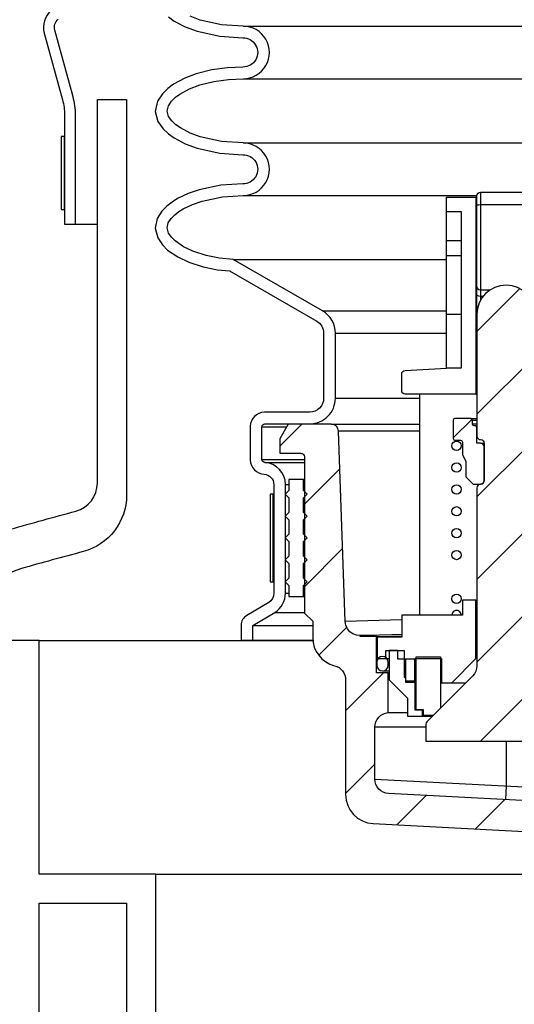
# Model space of a CAD drawing. Extents: x -169 to 7270, y -140 to 2984.
# Tile 555 of 656: x 6798.29 to 6802.52, y 401.59 to 410.02. Entities that reach past the tile are written whole.
import ezdxf

# ---------------------------------------------------------------- set-up
doc = ezdxf.new("R2010")
doc.units = 0
doc.header["$MEASUREMENT"] = 0
doc.header["$PDSIZE"] = 1
doc.layers.get('DEFPOINTS').update_dxf_attribs({"linetype": 'CONTINUOUS'})
for name, color, linetype in [('DIM', 3, 'CONTINUOUS'), ('FRP-SUMP', 2, 'CONTINUOUS'), ('MULTI-PORT-SHROUD', 1, 'CONTINUOUS'), ('MULTI-PORT-SPILL-BUCKET', 1, 'CONTINUOUS'), ('MULTI-PORT-SPILL-BUCKET-HATCH', 7, 'CONTINUOUS'), ('MULTI-PORT-SPILL-BUCKET-SHROUD', 1, 'CONTINUOUS'), ('PEAGRAVEL-HATCH', 3, 'CONTINUOUS')]:
    doc.layers.add(name, color=color, linetype=linetype)
doc.styles.add('SIMPLEX', font='simplex')
doc.dimstyles.new('DIM64', dxfattribs={"dimscale": 64, "dimtxt": 0.09375, "dimasz": 0.09375, "dimexe": 0.0625, "dimexo": 0.0625, "dimgap": 0.046875, "dimtad": 1, "dimdec": 4, "dimzin": 3, "dimdsep": 46, "dimlunit": 4, "dimtxsty": 'SIMPLEX', "dimcen": 0, "dimclrd": 256, "dimclre": 256, "dimclrt": 256, "dimadec": 0, "dimazin": 0, "dimtfac": 1, "dimtdec": 4, "dimtmove": 0, "dimatfit": 3, "dimfxl": 1, "dimfrac": 2, "dimtolj": 1, "dimtzin": 0, "dimarcsym": 0})
pattern_1 = [(45, (-1031.51055, -784.51195), (-0.35355339, 0.35355339), [])]

# ---------------------------------------------------------------- blocks, each defined once
blk = doc.blocks.new('*D54')
at = {"layer": 'DEFPOINTS', "color": 0, "transparency": 16777216}
for p in [(7015.6943, 414.2886), (6391.6943, 410.0074), (6391.6943, 136.5159)]:
    blk.add_point(p, dxfattribs=at)
at = {"layer": 'DIM', "lineweight": -2, "transparency": 16777216}
for p, q in [((7015.6943, 410.2886), (7015.6943, 132.5159)), ((6391.6943, 406.0074), (6391.6943, 132.5159)), ((7009.6943, 136.5159), (6397.6943, 136.5159))]:
    blk.add_line(p, q, dxfattribs=at)
at = {"layer": 'DIM', "transparency": 16777216}
for points in [[(6397.6943, 137.5159), (6397.6943, 135.5159), (6391.6943, 136.5159)], [(7009.6943, 137.5159), (7009.6943, 135.5159), (7015.6943, 136.5159)]]:
    blk.add_solid(points, dxfattribs=at)
at = {"layer": 'DIM', "transparency": 16777216, "insert": (6703.6943, 144.0873), "char_height": 6, "attachment_point": 5, "style": 'SIMPLEX'}
blk.add_mtext('\\A1;52\'-0" (F.V. TANK SLAB)', dxfattribs=at)

msp = doc.modelspace()

# ---------------------------------------------------------------- hatches: boundary and pattern name
at = {"layer": 'MULTI-PORT-SPILL-BUCKET-HATCH', "linetype": 'Continuous'}
h = msp.add_hatch(dxfattribs=at)
h.set_pattern_fill('LINE', color=256, scale=4, angle=45, style=0)
h.set_pattern_definition(pattern_1)
edge = h.paths.add_edge_path()
edge.add_line((6802.2018, 407.49547), (6802.2018, 406.45323))
edge.add_arc((6802.23305, 406.45323), 0.03125, 180, 270.325228)
edge.add_arc((6802.23341, 406.39073), 0.03125, 0, 90.325228, ccw=False)
edge.add_line((6802.26466, 406.39073), (6802.26466, 406.07255))
edge.add_arc((6802.23341, 406.07255), 0.03125, 269.674772, 360, ccw=False)
edge.add_arc((6802.23305, 406.01005), 0.03125, 89.674772, 180)
edge.add_line((6802.2018, 406.01005), (6802.2018, 404.48764))
edge.add_arc((6802.0768, 404.48764), 0.125, -45.000035, 0, ccw=False)
edge.add_line((6802.16519, 404.39925), (6801.77417, 404.00823))
edge.add_arc((6801.79627, 403.98613), 0.03125, 134.999965, 180)
edge.add_line((6801.76502, 403.98613), (6801.76502, 403.84248))
edge.add_line((6801.76502, 403.84248), (6803.13929, 403.84248))
edge.add_line((6803.13929, 403.84248), (6803.13929, 403.98613))
edge.add_arc((6803.10804, 403.98613), 0.03125, 360, 405.000035)
edge.add_line((6803.13013, 404.00823), (6802.73912, 404.39925))
edge.add_arc((6802.82751, 404.48764), 0.125, 180, 225.000035, ccw=False)
edge.add_line((6802.70251, 404.48764), (6802.70251, 406.01005))
edge.add_arc((6802.67126, 406.01005), 0.03125, 0, 90.325228)
edge.add_arc((6802.6709, 406.07255), 0.03125, 180, 270.325228, ccw=False)
edge.add_line((6802.63965, 406.07255), (6802.63965, 406.39073))
edge.add_arc((6802.6709, 406.39073), 0.03125, 89.674772, 180, ccw=False)
edge.add_arc((6802.67126, 406.45323), 0.03125, 269.674772, 360)
edge.add_line((6802.70251, 406.45323), (6802.70251, 406.5729))
edge.add_line((6802.70251, 406.5729), (6802.60236, 406.5729))
edge.add_line((6802.60236, 406.5729), (6802.60236, 406.82219))
edge.add_line((6802.60236, 406.82219), (6802.70251, 406.82219))
edge.add_line((6802.70251, 406.82219), (6802.70251, 407.49547))
edge.add_arc((6802.45215, 407.4944), 0.25035, 0.244157, 179.755843)
h = msp.add_hatch(dxfattribs=at)
h.set_pattern_fill('LINE', color=256, scale=4, angle=45, style=0)
h.set_pattern_definition(pattern_1)
edge = h.paths.add_edge_path()
edge.add_line((6802.23341, 406.39073), (6802.2018, 406.39073))
edge.add_line((6802.2018, 406.39073), (6802.2018, 406.52531))
edge.add_arc((6802.18618, 406.52531), 0.01562, 0, 90)
edge.add_line((6802.18618, 406.54094), (6802.17908, 406.54094))
edge.add_arc((6802.17908, 406.55656), 0.01562, 180, 270, ccw=False)
edge.add_line((6802.16345, 406.55656), (6802.16345, 406.58817))
edge.add_arc((6802.14783, 406.58817), 0.01562, 0, 90)
edge.add_line((6802.14783, 406.60379), (6802.01502, 406.60379))
edge.add_arc((6802.01502, 406.58817), 0.01562, 90, 180)
edge.add_line((6801.99939, 406.58817), (6801.99939, 406.43192))
edge.add_arc((6802.01502, 406.43192), 0.01562, 180, 270)
edge.add_line((6802.01502, 406.4163), (6802.06154, 406.4163))
edge.add_arc((6802.06154, 406.40067), 0.01562, 0, 90, ccw=False)
edge.add_line((6802.07716, 406.40067), (6802.07716, 406.29165))
edge.add_line((6802.07716, 406.29165), (6802.10805, 406.23732))
edge.add_line((6802.10805, 406.23732), (6802.10805, 406.10416))
edge.add_line((6802.10805, 406.10416), (6802.17091, 406.0413))
edge.add_line((6802.17091, 406.0413), (6802.23341, 406.0413))
edge.add_arc((6802.23341, 406.07255), 0.03125, 270, 360)
edge.add_line((6802.26466, 406.07255), (6802.26466, 406.35948))
edge.add_arc((6802.23341, 406.35948), 0.03125, 0, 90)
h = msp.add_hatch(dxfattribs=at)
h.set_pattern_fill('LINE', color=256, scale=4, angle=45, style=0)
h.set_pattern_definition(pattern_1)
edge = h.paths.add_edge_path()
edge.add_arc((6804.29558, 402.993), 0.125, 180, 270, ccw=False)
edge.add_line((6804.17058, 402.993), (6804.17058, 403.25223))
edge.add_line((6804.17058, 403.25223), (6801.44573, 403.39289))
edge.add_arc((6801.45217, 403.51773), 0.125, 180, 267.044976, ccw=False)
edge.add_line((6801.32717, 403.51773), (6801.32717, 403.96143))
edge.add_arc((6801.45217, 403.96143), 0.125, 94.525391, 180, ccw=False)
edge.add_line((6801.44231, 404.08605), (6801.44223, 404.42521))
edge.add_line((6801.44223, 404.42521), (6801.34102, 404.42521))
edge.add_line((6801.34102, 404.42521), (6801.34102, 404.73841))
edge.add_line((6801.34102, 404.73841), (6801.20253, 404.73841))
edge.add_line((6801.20253, 404.73841), (6801.20253, 404.74374))
edge.add_line((6801.20253, 404.74374), (6801.20253, 404.7448))
edge.add_line((6801.20253, 404.7448), (6801.1695, 404.748))
edge.add_line((6801.1695, 404.748), (6801.13968, 404.75972))
edge.add_line((6801.13968, 404.75972), (6801.11304, 404.77783))
edge.add_line((6801.11304, 404.77783), (6801.0928, 404.8034))
edge.add_line((6801.0928, 404.8034), (6801.07895, 404.83323))
edge.add_line((6801.07895, 404.83323), (6801.07363, 404.86519))
edge.add_line((6801.07363, 404.86519), (6801.01719, 406.49445))
edge.add_arc((6800.95452, 406.49207), 0.06272, 2.173434, 90.189466)
edge.add_line((6800.95431, 406.55479), (6800.58677, 406.55479))
edge.add_line((6800.58677, 406.55479), (6800.51433, 406.43015))
edge.add_line((6800.51433, 406.43015), (6800.51433, 406.3055))
edge.add_line((6800.51433, 406.3055), (6800.69401, 406.3055))
edge.add_arc((6800.69366, 406.2739), 0.03161, -0.643124, 89.356876, ccw=False)
edge.add_line((6800.72526, 406.27354), (6800.72526, 404.93763))
edge.add_line((6800.72526, 404.93763), (6800.79558, 404.86732))
edge.add_line((6800.79558, 404.86732), (6800.79558, 404.72882))
edge.add_arc((6801.04486, 404.72882), 0.24929, 180, 255.438151)
edge.add_arc((6800.95215, 404.36655), 0.12467, -0.457939, 76.061689, ccw=False)
edge.add_line((6801.07682, 404.36555), (6801.07682, 403.38586))
edge.add_arc((6801.32682, 403.38586), 0.25, 180, 266.995515)
edge.add_line((6801.31372, 403.1362), (6803.6275, 403.01476))
edge.add_arc((6803.6144, 402.7651), 0.25, 1.999992, 86.995515, ccw=False)
edge.add_line((6803.86424, 402.77383), (6803.88512, 402.17614))
edge.add_arc((6804.01004, 402.1805), 0.125, 182, 270)
edge.add_line((6804.01004, 402.0555), (6804.19088, 402.0555))
edge.add_line((6804.19088, 402.0555), (6804.29373, 402.15836))
edge.add_line((6804.29373, 402.15836), (6804.31583, 402.868))
at = {"layer": 'PEAGRAVEL-HATCH'}
h = msp.add_hatch(dxfattribs=at)
h.set_pattern_fill('AR-SAND', color=256, scale=7.5, style=0)
h.set_pattern_definition([(37.5, (6790.485, 403.73), (-0.472, 14.451), [0, -11.4, 0, -12.75, 0, -12.1875]), (7.5, (6790.485, 403.73), (13.273, 21.166), [0, -6.15, 0, -10.275, 0, -3.9375]), (327.5, (6781.26, 403.73), (23.356, 0.0424), [0, -3.75, 0, -13.5, 0, -17.625]), (317.5, (6781.26, 403.73), (22.546, 6.583), [0, -1.875, 0, -8.85, 0, -10.125])])
h.paths.add_polyline_path([(6798.49618, 409.90017, -0.2932768), (6798.55644, 410.09354), (6799.18691, 410.62256, 0.2093588), (6799.25368, 410.75736), (6793.92653, 410.75736), (6793.85183, 410.75736), (6793.85183, 414.00736), (6790.48461, 414.00736), (6790.48461, 403.73056), (6797.58656, 403.73056), (6797.58656, 404.83739, -0.3360158), (6798.20644, 405.65564, -0.0031305), (6798.76649, 405.80937, 0.3395034), (6798.95183, 406.05086), (6798.95183, 408.26619), (6798.76433, 408.26619), (6798.67058, 408.26619), (6798.67058, 408.39119), (6798.64058, 408.39119), (6798.64058, 409.01619), (6798.67058, 409.01619), (6798.67058, 409.19867, 0.0672126), (6798.65267, 409.33129)])

# ---------------------------------------------------------------- linework, layer by layer
at = {"layer": 'FRP-SUMP', "color": 7, "linetype": 'Continuous'}
for p, q in [((6798.45183, 404.70423), (6800.79679, 404.70423)), ((6799.45183, 402.70423), (6803.86667, 402.70423))]:
    msp.add_line(p, q, dxfattribs=at)
at = {"layer": 'FRP-SUMP'}
msp.add_lwpolyline([(6798.30145, 405.31879, 0.3361649), (6797.93656, 404.83739), (6797.93656, 402.62373), (6797.74505, 402.46304), (6797.58643, 402.46304), (6797.58656, 402.62373), (6797.58656, 404.83739, -0.3361649), (6798.20688, 405.65577, -0.003128), (6798.76649, 405.80937, 0.3395034), (6798.95183, 406.05086), (6798.95183, 409.33373), (6799.20156, 409.33373), (6799.20156, 405.94679, -0.3398565), (6798.83027, 405.46364, 0.0035037)], format="xyb", close=True, dxfattribs=at)
for points in [[(6799.45183, 392.56372), (6799.45183, 402.70423), (6798.45183, 402.70423), (6798.45183, 404.70423), (6798.20183, 404.70423), (6798.20183, 404.52736, -0.4142136), (6798.14183, 404.46736), (6798.07183, 404.46736, 0.4142136), (6798.01183, 404.40736), (6798.01183, 404.20173, 0.4142136), (6798.07433, 404.13923), (6798.13683, 404.13923, -0.3867683), (6798.20183, 404.07673), (6798.20183, 403.32673, -0.3867683), (6798.13683, 403.26423), (6798.07433, 403.26423, 0.4142136), (6798.01183, 403.20173), (6798.01183, 402.82673, 0.4142136), (6798.07433, 402.76423), (6798.14183, 402.76423, -0.4142136), (6798.20183, 402.70423), (6798.19836, 392.8692, 0.0082217)], [(6798.45183, 392.65125), (6798.45183, 402.45423), (6799.20183, 402.45423), (6799.20183, 392.73401, 0.0103677)]]:
    msp.add_lwpolyline(points, format="xyb", dxfattribs=at)
at = {"layer": 'MULTI-PORT-SHROUD', "color": 7}
msp.add_line((6798.76433, 408.26619), (6798.95183, 408.26619), dxfattribs=at)
at = {"layer": 'MULTI-PORT-SHROUD', "color": 1, "linetype": 'Continuous'}
for points in [[(6798.55644, 410.09354, 0.2932778), (6798.49618, 409.90017), (6798.65267, 409.33129)], [(6798.65267, 409.33129, -0.0672127), (6798.67058, 409.19867), (6798.67058, 408.26619), (6798.76433, 408.26619), (6798.76433, 409.19867, 0.0672127), (6798.74306, 409.35616), (6798.58657, 409.92504, -0.2932774), (6798.6167, 410.02172)]]:
    msp.add_lwpolyline(points, format="xyb", dxfattribs=at)
at = {"layer": 'MULTI-PORT-SHROUD', "color": 7, "linetype": 'Continuous'}
msp.add_lwpolyline([(6798.67058, 408.39119), (6798.67058, 409.01619), (6798.64058, 409.01619), (6798.64058, 408.39119)], close=True, dxfattribs=at)
at = {"layer": 'MULTI-PORT-SPILL-BUCKET', "linetype": 'Continuous'}
for p, q in [((6802.23305, 408.54055), (6802.23305, 407.61553)), ((6801.44223, 404.42521), (6801.45075, 404.42521))]:
    msp.add_line(p, q, dxfattribs=at)
at = {"layer": 'MULTI-PORT-SPILL-BUCKET', "color": 7, "linetype": 'Continuous'}
for p, q in [((6802.2018, 408.37862), (6802.19222, 408.37862)), ((6802.2018, 408.34666), (6802.19222, 408.34666)), ((6802.19222, 408.01428), (6802.2018, 408.01428)), ((6802.19222, 407.98232), (6802.2018, 407.98232)), ((6802.2018, 407.87153), (6802.19222, 407.87153)), ((6802.19222, 407.62118), (6802.2018, 407.62118)), ((6802.19222, 407.49654), (6802.20181, 407.49654)), ((6802.19222, 407.46458), (6802.2018, 407.46458)), ((6802.19222, 407.06508), (6802.2018, 407.06508)), ((6802.19222, 406.81047), (6802.2018, 406.81047)), ((6802.14783, 406.60379), (6802.2018, 406.60379)), ((6802.16345, 406.58817), (6802.2018, 406.58817)), ((6800.95397, 406.5555), (6801.70962, 406.5555)), ((6801.70962, 406.49519), (6801.01644, 406.49519)), ((6802.16345, 406.55656), (6802.2018, 406.55656)), ((6802.18618, 406.54094), (6802.2018, 406.54094)), ((6802.23341, 406.39073), (6802.26466, 406.39073)), ((6800.71683, 406.0805), (6800.72533, 406.0805)), ((6800.71683, 405.92425), (6800.72533, 405.92425)), ((6800.71683, 405.73675), (6800.72533, 405.73675)), ((6800.71683, 405.54925), (6800.72533, 405.54925)), ((6800.71683, 405.36175), (6800.72533, 405.36175)), ((6800.71683, 405.17425), (6800.72533, 405.17425)), ((6800.71683, 405.0805), (6800.72533, 405.0805)), ((6802.19222, 405.04736), (6802.2018, 405.04736)), ((6801.07351, 404.86858), (6801.55728, 404.88381)), ((6801.34102, 404.73841), (6801.55728, 404.73841)), ((6802.19222, 404.60205), (6802.2018, 404.60205)), ((6801.42092, 404.54985), (6801.45075, 404.54985)), ((6801.44223, 404.51683), (6801.45075, 404.51683)), ((6801.44223, 404.49232), (6801.45075, 404.49232)), ((6801.39322, 404.44332), (6801.45075, 404.44332)), ((6801.67127, 404.35916), (6801.68193, 404.35916)), ((6801.67127, 404.34744), (6801.68193, 404.34744)), ((6801.98661, 404.34211), (6802.10806, 404.34211)), ((6801.44231, 404.08605), (6801.60842, 404.08605)), ((6801.76502, 403.96179), (6801.32717, 403.96179)), ((6801.76502, 403.96179), (6801.32717, 403.96179)), ((6804.27621, 403.36174), (6801.32723, 403.51397))]:
    msp.add_line(p, q, dxfattribs=at)
at = {"layer": 'MULTI-PORT-SPILL-BUCKET', "color": 1, "linetype": 'Continuous'}
for p, q in [((6802.06757, 408.12295), (6801.94186, 408.12295)), ((6802.06757, 407.99617), (6801.94186, 407.99617)), ((6801.94186, 407.49654), (6802.06757, 407.49654)), ((6801.70962, 406.81047), (6801.70962, 404.91952))]:
    msp.add_line(p, q, dxfattribs=at)
at = {"layer": 'MULTI-PORT-SPILL-BUCKET', "color": 2, "linetype": 'Continuous'}
msp.add_lwpolyline([(6802.20299, 407.51894, -0.0671038), (6802.2018, 407.52743), (6802.2018, 408.5093, -0.4142136), (6802.23305, 408.54055), (6802.67126, 408.54055, -0.4142136), (6802.70251, 408.5093), (6802.70251, 407.52743, -0.0707604), (6802.70132, 407.51894)], format="xyb", dxfattribs=at)
at = {"layer": 'MULTI-PORT-SPILL-BUCKET', "color": 1, "linetype": 'Continuous'}
msp.add_lwpolyline([(6801.94186, 408.49794), (6802.19222, 408.49794), (6802.19222, 406.81047), (6801.58853, 406.81047, -0.4142136), (6801.55728, 406.84172), (6801.55728, 406.98379, -0.3984842), (6801.58685, 407.01499), (6801.94186, 407.03418)], format="xyb", close=True, dxfattribs=at)
at = {"layer": 'MULTI-PORT-SPILL-BUCKET', "color": 2, "linetype": 'Continuous'}
for points in [[(6802.2018, 408.42869), (6802.20606, 408.43082), (6802.21778, 408.43296), (6802.23305, 408.43402), (6802.67126, 408.43402), (6802.68652, 408.43296), (6802.69824, 408.43082), (6802.70251, 408.42869)], [(6802.2018, 407.72878), (6802.20606, 407.71599), (6802.21778, 407.7064), (6802.23305, 407.70321), (6802.3126, 407.70321)], [(6802.254, 407.64781), (6802.23305, 407.64781), (6802.21778, 407.64994), (6802.20606, 407.6542), (6802.2018, 407.6606)]]:
    msp.add_lwpolyline(points, dxfattribs=at)
at = {"layer": 'MULTI-PORT-SPILL-BUCKET', "color": 1, "linetype": 'Continuous'}
msp.add_lwpolyline([(6801.94186, 408.3733), (6802.06757, 408.3733), (6802.06757, 407.03418), (6801.94186, 407.03418)], dxfattribs=at)
at = {"layer": 'MULTI-PORT-SPILL-BUCKET', "linetype": 'Continuous'}
for points in [[(6802.70251, 407.49547, 0.9957477), (6802.2018, 407.49547), (6802.2018, 406.45323, 0.4158771), (6802.23323, 406.42198, -0.4158771), (6802.26466, 406.39073), (6802.26466, 406.07255, -0.4158771), (6802.23323, 406.0413, 0.4158771), (6802.2018, 406.01005), (6802.2018, 404.48764, -0.1989125), (6802.16519, 404.39925), (6801.77417, 404.00823, 0.1989125), (6801.76502, 403.98613), (6801.76502, 403.84248), (6803.13929, 403.84248)], [(6804.17058, 403.25223), (6801.44573, 403.39289, -0.399187), (6801.32717, 403.51773), (6801.32717, 403.96143, -0.3912647), (6801.44231, 404.08605), (6801.44223, 404.42521), (6801.34102, 404.42521), (6801.34102, 404.73841), (6801.20253, 404.73841), (6801.20253, 404.74374), (6801.20253, 404.7448), (6801.1695, 404.748), (6801.13968, 404.75972), (6801.11304, 404.77783), (6801.0928, 404.8034), (6801.07895, 404.83323), (6801.07363, 404.86519), (6801.01719, 406.49445, 0.4041076), (6800.95431, 406.55479), (6800.58677, 406.55479), (6800.51433, 406.43015), (6800.51433, 406.3055), (6800.69401, 406.3055, -0.4142136), (6800.72526, 406.27354), (6800.72526, 404.93763), (6800.79558, 404.86732), (6800.79558, 404.72882, 0.3415877), (6800.98218, 404.48755, -0.3468657), (6801.07682, 404.36555), (6801.07682, 403.38586, 0.3989369), (6801.31372, 403.1362), (6803.6275, 403.01476, -0.3888562)]]:
    msp.add_lwpolyline(points, format="xyb", dxfattribs=at)
at = {"layer": 'MULTI-PORT-SPILL-BUCKET', "color": 2}
msp.add_lwpolyline([(6802.23341, 406.39073), (6802.2018, 406.39073), (6802.2018, 406.52531, 0.4142136), (6802.18618, 406.54094), (6802.17908, 406.54094, -0.4142136), (6802.16345, 406.55656), (6802.16345, 406.58817, 0.4142136), (6802.14783, 406.60379), (6802.01502, 406.60379, 0.4142136), (6801.99939, 406.58817), (6801.99939, 406.43192, 0.4142136), (6802.01502, 406.4163), (6802.06154, 406.4163, -0.4142136), (6802.07716, 406.40067), (6802.07716, 406.29165), (6802.10805, 406.23732), (6802.10805, 406.10416), (6802.17091, 406.0413), (6802.23341, 406.0413, 0.4142136), (6802.26466, 406.07255), (6802.26466, 406.35948, 0.4142136)], format="xyb", close=True, dxfattribs=at)
at = {"layer": 'MULTI-PORT-SPILL-BUCKET', "color": 2, "linetype": 'Continuous'}
for points in [[(6800.71683, 405.36175), (6800.74808, 405.393), (6800.71683, 405.42425), (6800.71683, 405.54925), (6800.74808, 405.5805), (6800.71683, 405.61175), (6800.71683, 405.73675), (6800.74808, 405.768), (6800.71683, 405.79925), (6800.71683, 405.92425), (6800.74808, 405.9555), (6800.71683, 405.98675), (6800.71683, 406.0805), (6800.59183, 406.0805), (6800.59183, 405.98675), (6800.56058, 405.9555), (6800.59183, 405.92425), (6800.59183, 405.79925), (6800.56058, 405.768), (6800.59183, 405.73675), (6800.59183, 405.61175), (6800.56058, 405.5805), (6800.59183, 405.54925), (6800.59183, 405.42425), (6800.56058, 405.393), (6800.59183, 405.36175), (6800.59183, 405.23675), (6800.56058, 405.2055), (6800.59183, 405.17425), (6800.59183, 405.0805), (6800.71683, 405.0805), (6800.71683, 405.17425), (6800.74808, 405.2055), (6800.71683, 405.23675)], [(6801.88966, 404.12479), (6801.82681, 404.06193), (6801.74371, 404.06193), (6801.74371, 404.10987), (6801.68193, 404.10987), (6801.68193, 404.56263), (6801.88966, 404.56263), (6801.88966, 404.12479)]]:
    msp.add_lwpolyline(points, close=True, dxfattribs=at)
at = {"layer": 'MULTI-PORT-SPILL-BUCKET', "color": 1, "linetype": 'Continuous'}
msp.add_lwpolyline([(6801.59137, 404.35916), (6801.67127, 404.35916), (6801.67127, 404.54772), (6801.89819, 404.54772), (6801.89819, 404.34211), (6801.98661, 404.34211), (6802.19222, 404.54879), (6802.19222, 405.04736), (6802.07716, 405.04736), (6802.07716, 404.91952), (6801.55728, 404.91952), (6801.55728, 404.73202), (6801.55728, 404.73202), (6801.34848, 404.73202), (6801.34848, 404.54985), (6801.42092, 404.54985), (6801.42092, 404.61697), (6801.57752, 404.61697), (6801.57752, 404.39218), (6801.59137, 404.38472)], close=True, dxfattribs=at)
at = {"layer": 'MULTI-PORT-SPILL-BUCKET', "color": 7, "linetype": 'Continuous'}
for points in [[(6801.55728, 404.7512), (6801.47206, 404.7512), (6801.26325, 404.74587), (6801.20253, 404.7448)], [(6802.45215, 403.84248), (6802.45196, 403.45966), (6802.44585, 403.34127)]]:
    msp.add_lwpolyline(points, dxfattribs=at)
msp.add_lwpolyline([(6801.44223, 404.49232), (6801.44223, 404.51683, 1), (6801.34422, 404.51683), (6801.34422, 404.49232, 1)], format="xyb", close=True, dxfattribs=at)
at = {"layer": 'MULTI-PORT-SPILL-BUCKET', "linetype": 'Continuous'}
for points in [[(6801.68193, 404.54239), (6801.52532, 404.54239), (6801.52532, 404.61697), (6801.45075, 404.61697), (6801.45075, 404.36768), (6801.60842, 404.21001), (6801.60842, 404.05447), (6801.82042, 404.05447)], [(6801.59137, 404.54239), (6801.59137, 404.34744), (6801.67127, 404.34744), (6801.67127, 404.10987), (6801.73306, 404.10987), (6801.73306, 404.05447)]]:
    msp.add_lwpolyline(points, dxfattribs=at)
at = {"layer": 'MULTI-PORT-SPILL-BUCKET', "color": 7, "linetype": 'Continuous'}
for centre in [(6802.02737, 406.36955), (6802.02737, 406.1826), (6802.02737, 405.99613), (6802.02737, 405.80857), (6802.02737, 405.62162), (6802.02737, 405.43456), (6802.02737, 405.06014)]:
    msp.add_circle(centre, 0.03996, dxfattribs=at)
msp.add_arc((6802.02737, 404.92007), 0.03996, 359.20471, 180.79529, dxfattribs=at)
at = {"layer": 'MULTI-PORT-SPILL-BUCKET-SHROUD', "color": 7, "linetype": 'Continuous'}
for p, q in [((6800.19936, 409.96081), (6803.01374, 409.96081)), ((6800.19936, 409.51081), (6802.95717, 409.51081)), ((6800.19937, 408.96081), (6803.05096, 408.96081)), ((6800.19937, 408.51081), (6802.20184, 408.51081)), ((6800.11323, 407.96347), (6801.94186, 407.96347)), ((6800.87954, 407.52324), (6801.94186, 407.52324)), ((6800.98933, 407.33357), (6801.94186, 407.33357)), ((6800.98933, 406.77643), (6801.70962, 406.77643)), ((6800.35995, 406.53268), (6800.57332, 406.53268)), ((6800.35995, 406.25143), (6800.72533, 406.25143)), ((6800.38625, 406.22638), (6800.72533, 406.22638)), ((6800.56183, 406.03926), (6800.59183, 406.03926)), ((6800.71683, 405.98675), (6800.72531, 405.98675)), ((6800.71683, 405.79925), (6800.72533, 405.79925)), ((6800.71683, 405.61175), (6800.72533, 405.61175)), ((6800.71683, 405.42425), (6800.72533, 405.42425)), ((6800.71683, 405.23675), (6800.72533, 405.23675)), ((6800.46185, 405.2055), (6800.45683, 405.2055)), ((6800.56183, 405.10787), (6800.59183, 405.10787)), ((6800.47039, 404.94331), (6800.72533, 404.94331)), ((6800.28183, 404.83082), (6800.79558, 404.83082)), ((6800.28183, 404.7055), (6800.79667, 404.7055))]:
    msp.add_line(p, q, dxfattribs=at)
at = {"layer": 'MULTI-PORT-SPILL-BUCKET-SHROUD', "color": 1, "linetype": 'Continuous'}
for points in [[(6799.5601, 410.03936), (6799.6094, 410.00401), (6799.70426, 409.95377), (6799.80491, 409.91663), (6799.99968, 409.8737), (6800.19656, 409.86077, -1.0187717), (6800.19751, 409.61082), (6800.06482, 409.60507), (6799.9308, 409.58637), (6799.79878, 409.553), (6799.6991, 409.51563), (6799.6042, 409.46427), (6799.55487, 409.42801), (6799.50843, 409.38253), (6799.46598, 409.31827), (6799.44634, 409.23028), (6799.47035, 409.14439), (6799.51366, 409.08316), (6799.5601, 409.03936), (6799.6094, 409.00401), (6799.70427, 408.95377), (6799.80491, 408.91663), (6799.99969, 408.8737), (6800.19657, 408.86077, -1.0221364), (6800.1967, 408.61083), (6800.00956, 408.59911), (6799.82356, 408.56052), (6799.72844, 408.52795), (6799.63843, 408.4849), (6799.59158, 408.4557), (6799.5471, 408.4212), (6799.50358, 408.37692), (6799.46414, 408.31423), (6799.44784, 408.23078), (6799.46794, 408.14936), (6799.50802, 408.08945), (6799.55329, 408.04487), (6799.64017, 407.98526), (6799.73337, 407.94178), (6799.85636, 407.90179), (6799.98131, 407.87658), (6800.08182, 407.86618), (6800.82973, 407.43653, -0.2685301), (6800.88933, 407.33357), (6800.88933, 406.77643, -0.4142136), (6800.77058, 406.65768), (6800.38142, 406.65768, 0.384095), (6800.25995, 406.53622), (6800.25995, 406.24785, 0.3805779), (6800.37989, 406.12659, -0.3957054), (6800.46183, 406.03926), (6800.46183, 405.10732, -0.2641245), (6800.41869, 405.0289), (6800.2306, 404.9167, 0.2641245), (6800.18183, 404.83437), (6800.18183, 404.7055), (6800.28183, 404.7055), (6800.28183, 404.83082)], [(6800.28183, 404.83082), (6800.47039, 404.94331, 0.2641245), (6800.56183, 405.10787), (6800.56183, 406.03926, 0.3957054), (6800.38625, 406.22638, -0.3636484), (6800.35995, 406.25143), (6800.35995, 406.53268, -0.3507712), (6800.38495, 406.55768), (6800.77058, 406.55768, 0.4142136), (6800.98933, 406.77643), (6800.98933, 407.33357, 0.2685301), (6800.87954, 407.52324), (6800.11323, 407.96347), (6799.99638, 407.97556), (6799.88179, 407.99867), (6799.7701, 408.03499), (6799.68993, 408.07239), (6799.61715, 408.12232), (6799.58546, 408.15354), (6799.56081, 408.19037), (6799.55022, 408.23329), (6799.55871, 408.27676), (6799.58247, 408.31453), (6799.61371, 408.34631), (6799.64882, 408.37354), (6799.6866, 408.39709), (6799.76634, 408.43523), (6799.85002, 408.46388), (6800.02291, 408.49975), (6800.19937, 408.51081, 1.0000007), (6800.19937, 408.96081), (6800.01381, 408.97298), (6799.83312, 409.01281), (6799.74516, 409.04527), (6799.66217, 409.08922), (6799.62383, 409.11671), (6799.58953, 409.14906), (6799.56199, 409.188), (6799.54941, 409.23301), (6799.55957, 409.27852), (6799.586, 409.31853), (6799.61979, 409.35162), (6799.65786, 409.37961), (6799.74064, 409.4244), (6799.82868, 409.45741), (6799.95002, 409.48808), (6800.07391, 409.50537), (6800.19936, 409.51081, 1.0000007), (6800.19936, 409.96081), (6800.0138, 409.97298), (6799.83311, 410.01281), (6799.74516, 410.04527)]]:
    msp.add_lwpolyline(points, format="xyb", dxfattribs=at)
at = {"layer": 'MULTI-PORT-SPILL-BUCKET-SHROUD', "color": 7, "linetype": 'Continuous'}
msp.add_lwpolyline([(6800.45683, 405.9555), (6800.43183, 405.9555), (6800.43183, 405.2055), (6800.45683, 405.2055), (6800.45683, 405.9555), (6800.45809, 405.9555), (6800.46185, 405.9555)], dxfattribs=at)

# ---------------------------------------------------------------- dimensions: what is measured, and where the dimension line sits
at = {"layer": 'DIM'}
dim = msp.add_linear_dim(base=(6391.69428, 136.51592), p1=(7015.69428, 414.28861), p2=(6391.69428, 410.00736), angle=180, text='<> (F.V. TANK SLAB)', dimstyle='DIM64', dxfattribs=at)
dim.commit()
dim.dimension.update_dxf_attribs({"geometry": '*D54', "text_midpoint": (6703.69428, 144.08735)})

doc.saveas('drawing.dxf')
